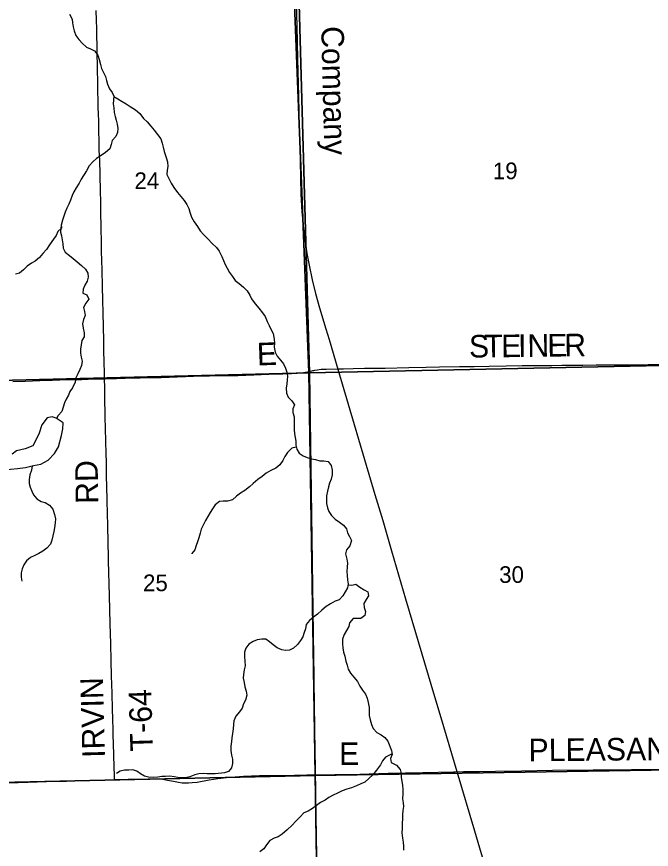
# Model space of a CAD drawing. Extents: x 1985906 to 2360102, y 891258 to 1222054.
# Drawn here: x 2136358 to 2144780, y 1061913 to 1072966 of the extents above; entities that cross this region are included whole.
import ezdxf

# ---------------------------------------------------------------- set-up
doc = ezdxf.new("R2010")
doc.units = 0
for name, color, linetype in [('GM_X_County_Road', 7, 'Continuous'), ('GM_X_County_Road_Text', 7, 'Continuous'), ('GM_X_Minor_Lake', 7, 'Continuous'), ('GM_X_Minor_River', 7, 'Continuous'), ('GM_X_Rail_Line', 7, 'Continuous'), ('GM_X_Rail_Line_Text', 7, 'Continuous'), ('GM_X_Section', 7, 'Continuous'), ('GM_X_Section_Text', 7, 'Continuous'), ('GM_X_Township', 7, 'Continuous'), ('GM_X_Township_Road', 7, 'Continuous'), ('GM_X_Township_Road_Text', 7, 'Continuous')]:
    doc.layers.add(name, color=color, linetype=linetype)

msp = doc.modelspace()

# ---------------------------------------------------------------- linework, layer by layer
at = {"layer": 'GM_X_County_Road'}
for points in [[(2137656, 1062838), (2137839, 1062843), (2138101, 1062851), (2138183, 1062851), (2138231, 1062849), (2138297, 1062843), (2138361, 1062833), (2138441, 1062817), (2138506, 1062804), (2138555, 1062797), (2138588, 1062795), (2138638, 1062796), (2138687, 1062799), (2138752, 1062807), (2138914, 1062834), (2139028, 1062852), (2139141, 1062866), (2139256, 1062877), (2139370, 1062884), (2139581, 1062892), (2139736, 1062894), (2140047, 1062898), (2140208, 1062901), (2140310, 1062904), (2140325, 1062904)], [(2140325, 1062904), (2140582, 1062907), (2140910, 1062913), (2141287, 1062924), (2141747, 1062934), (2142153, 1062944), (2142176, 1062944)], [(2142176, 1062944), (2142288, 1062945), (2142501, 1062948), (2142714, 1062951), (2143058, 1062957), (2143468, 1062962), (2144009, 1062968), (2144320, 1062970), (2144517, 1062971), (2144599, 1062972), (2144845, 1062974), (2145271, 1062980), (2145550, 1062981), (2145637, 1062982)], [(2136131, 1062794), (2136379, 1062802), (2136510, 1062806), (2136756, 1062814), (2137019, 1062820), (2137117, 1062823), (2137265, 1062827), (2137412, 1062831), (2137656, 1062838)]]:
    msp.add_lwpolyline(points, dxfattribs=at)
at = {"layer": 'GM_X_Minor_Lake'}
msp.add_lwpolyline([(2136209, 1066952), (2136275, 1066959), (2136369, 1066967), (2136475, 1066982), (2136582, 1067008), (2136678, 1067027), (2136778, 1067080), (2136861, 1067166), (2136911, 1067257), (2136952, 1067407), (2136970, 1067493), (2136974, 1067575), (2136881, 1067635), (2136829, 1067653), (2136765, 1067640), (2136690, 1067550), (2136651, 1067425), (2136573, 1067271), (2136472, 1067228), (2136414, 1067218), (2136354, 1067202), (2136300, 1067157)], dxfattribs=at)
at = {"layer": 'GM_X_Minor_River'}
for points in [[(2137061, 1072998), (2137095, 1072934), (2137101, 1072884), (2137109, 1072830), (2137120, 1072778), (2137142, 1072718), (2137184, 1072664), (2137228, 1072613), (2137286, 1072563), (2137338, 1072541), (2137390, 1072513), (2137436, 1072457), (2137453, 1072399), (2137469, 1072333), (2137485, 1072279), (2137537, 1072171), (2137551, 1072119), (2137563, 1072068), (2137592, 1072010), (2137626, 1071960), (2137648, 1071910), (2137640, 1071810), (2137646, 1071756), (2137654, 1071692), (2137666, 1071642), (2137677, 1071592), (2137691, 1071537), (2137701, 1071481), (2137697, 1071429), (2137673, 1071377), (2137625, 1071323), (2137613, 1071267), (2137595, 1071213), (2137537, 1071164), (2137479, 1071124), (2137419, 1071082), (2137367, 1071040), (2137321, 1070984), (2137283, 1070920), (2137216, 1070811), (2137188, 1070755), (2137148, 1070695), (2137118, 1070643), (2137096, 1070591), (2137074, 1070530), (2137052, 1070478), (2137026, 1070424), (2137002, 1070372), (2136982, 1070320), (2136966, 1070264), (2136951, 1070214), (2136943, 1070161), (2136941, 1070107), (2136953, 1070055), (2136961, 1070003), (2136969, 1069949), (2136977, 1069891), (2137001, 1069841), (2137059, 1069795), (2137110, 1069755), (2137162, 1069713), (2137218, 1069661)], [(2137648, 1071908), (2137702, 1071874), (2137756, 1071840), (2137812, 1071808), (2137864, 1071774), (2137933, 1071730), (2137991, 1071680), (2138039, 1071616), (2138091, 1071568), (2138137, 1071512), (2138183, 1071458), (2138229, 1071400), (2138270, 1071344), (2138288, 1071287), (2138302, 1071233), (2138316, 1071175), (2138342, 1071095), (2138360, 1071041), (2138362, 1070979), (2138355, 1070927), (2138349, 1070869), (2138377, 1070818), (2138409, 1070758), (2138445, 1070700), (2138493, 1070632), (2138537, 1070578), (2138580, 1070526), (2138616, 1070474), (2138644, 1070420), (2138654, 1070370), (2138676, 1070306), (2138714, 1070241), (2138757, 1070181), (2138795, 1070123), (2138841, 1070071), (2138895, 1070015), (2138953, 1069957), (2139011, 1069903), (2139045, 1069853), (2139082, 1069781), (2139126, 1069677), (2139150, 1069626), (2139184, 1069572), (2139224, 1069518), (2139259, 1069464), (2139311, 1069422), (2139369, 1069374), (2139419, 1069326), (2139451, 1069270), (2139475, 1069220), (2139521, 1069156), (2139570, 1069098), (2139622, 1069036), (2139654, 1068984), (2139684, 1068921), (2139708, 1068867), (2139736, 1068811), (2139762, 1068761), (2139775, 1068685), (2139781, 1068633), (2139777, 1068579), (2139789, 1068513), (2139815, 1068460), (2139861, 1068408), (2139899, 1068356), (2139926, 1068302), (2139942, 1068246), (2139950, 1068192), (2139948, 1068142), (2139942, 1068092), (2139936, 1068034), (2139940, 1067969), (2139962, 1067917), (2140011, 1067865), (2140047, 1067815), (2140023, 1067761), (2140023, 1067711), (2140039, 1067653), (2140041, 1067595), (2140039, 1067537), (2140041, 1067486), (2140047, 1067430), (2140054, 1067380), (2140062, 1067330), (2140062, 1067280), (2140074, 1067226), (2140108, 1067174), (2140160, 1067138), (2140212, 1067114), (2140270, 1067098), (2140324, 1067086), (2140383, 1067072), (2140435, 1067070), (2140491, 1067060), (2140531, 1067010), (2140545, 1066948), (2140547, 1066884), (2140531, 1066825), (2140511, 1066773), (2140495, 1066723), (2140481, 1066667)], [(2136950, 1070208), (2136955, 1070157), (2136903, 1070113), (2136881, 1070063), (2136849, 1070011), (2136795, 1069937), (2136753, 1069877), (2136705, 1069824), (2136659, 1069770), (2136605, 1069720), (2136553, 1069696), (2136497, 1069654), (2136449, 1069604), (2136395, 1069563), (2136343, 1069549)], [(2137218, 1069661), (2137270, 1069613), (2137302, 1069562), (2137308, 1069506), (2137292, 1069456), (2137263, 1069404), (2137239, 1069350), (2137235, 1069296), (2137287, 1069272), (2137315, 1069216), (2137275, 1069161), (2137245, 1069107), (2137259, 1069051), (2137265, 1068999), (2137247, 1068947), (2137232, 1068889), (2137240, 1068833), (2137256, 1068769), (2137252, 1068718), (2137224, 1068666), (2137212, 1068608), (2137206, 1068554), (2137206, 1068498), (2137216, 1068448), (2137229, 1068392), (2137217, 1068335), (2137197, 1068283), (2137169, 1068227), (2137145, 1068171), (2137135, 1068113), (2137097, 1068041), (2137065, 1067991), (2137045, 1067940), (2137013, 1067890), (2136995, 1067840), (2136974, 1067782), (2136956, 1067726), (2136910, 1067670), (2136885, 1067633)], [(2140068, 1067253), (2140010, 1067238), (2139954, 1067182), (2139918, 1067127), (2139890, 1067075), (2139850, 1067019), (2139796, 1066973), (2139732, 1066941), (2139670, 1066905), (2139616, 1066864), (2139558, 1066822), (2139498, 1066768), (2139446, 1066724), (2139388, 1066678), (2139328, 1066640), (2139276, 1066600), (2139222, 1066551), (2139158, 1066535), (2139098, 1066537), (2139048, 1066529), (2138992, 1066487), (2138956, 1066435), (2138926, 1066385), (2138897, 1066330), (2138863, 1066278), (2138831, 1066216), (2138807, 1066162), (2138791, 1066110), (2138775, 1066048), (2138757, 1065996), (2138741, 1065945), (2138723, 1065891), (2138683, 1065839), (2138681, 1065837)], [(2136564, 1067004), (2136553, 1066947), (2136535, 1066885), (2136523, 1066821), (2136523, 1066771), (2136537, 1066719), (2136559, 1066669), (2136583, 1066617), (2136624, 1066565), (2136682, 1066531), (2136738, 1066515), (2136794, 1066483), (2136840, 1066429), (2136860, 1066360), (2136872, 1066302), (2136871, 1066246), (2136859, 1066182), (2136851, 1066132), (2136839, 1066076), (2136823, 1066016), (2136805, 1065965), (2136759, 1065913), (2136707, 1065869), (2136653, 1065839), (2136599, 1065815), (2136541, 1065785), (2136489, 1065741), (2136451, 1065690), (2136433, 1065636), (2136417, 1065582), (2136416, 1065526), (2136428, 1065472)], [(2140481, 1066667), (2140470, 1066607), (2140468, 1066555), (2140470, 1066503), (2140482, 1066446), (2140500, 1066396), (2140534, 1066346), (2140584, 1066298), (2140643, 1066254), (2140697, 1066216), (2140733, 1066166), (2140749, 1066116), (2140775, 1066066), (2140801, 1066014), (2140779, 1065943), (2140733, 1065889), (2140721, 1065837), (2140738, 1065767), (2140748, 1065713), (2140744, 1065661), (2140740, 1065601), (2140742, 1065546), (2140748, 1065492), (2140756, 1065438), (2140748, 1065386), (2140718, 1065332), (2140687, 1065276), (2140637, 1065226), (2140585, 1065207), (2140523, 1065173), (2140465, 1065137), (2140409, 1065089), (2140351, 1065033), (2140299, 1064993), (2140243, 1064952), (2140201, 1064898), (2140189, 1064840), (2140175, 1064790), (2140157, 1064736), (2140125, 1064684), (2140083, 1064630), (2140031, 1064583), (2139979, 1064555), (2139927, 1064551), (2139875, 1064561), (2139815, 1064587), (2139763, 1064629), (2139713, 1064669), (2139663, 1064705), (2139613, 1064705), (2139551, 1064695), (2139497, 1064673), (2139437, 1064635), (2139397, 1064585), (2139381, 1064529), (2139381, 1064472), (2139387, 1064412), (2139391, 1064350), (2139379, 1064296), (2139367, 1064236), (2139365, 1064184), (2139376, 1064128), (2139386, 1064069), (2139404, 1064011), (2139412, 1063959), (2139396, 1063895), (2139370, 1063845), (2139350, 1063789), (2139314, 1063739), (2139268, 1063680), (2139240, 1063620), (2139237, 1063570), (2139229, 1063512), (2139221, 1063452), (2139215, 1063394), (2139209, 1063343), (2139199, 1063281), (2139201, 1063225), (2139211, 1063163), (2139220, 1063109), (2139222, 1063051), (2139208, 1062997), (2139168, 1062946), (2139114, 1062928), (2138994, 1062916), (2138886, 1062916), (2138831, 1062918), (2138777, 1062916), (2138723, 1062902), (2138655, 1062874), (2138599, 1062862), (2138549, 1062862), (2138497, 1062867), (2138447, 1062875), (2138391, 1062883), (2138333, 1062881), (2138283, 1062881), (2138231, 1062873), (2138177, 1062867), (2138107, 1062871), (2138055, 1062885)], [(2140754, 1065422), (2140804, 1065418), (2140860, 1065434), (2140913, 1065394), (2140969, 1065360), (2141019, 1065332), (2141025, 1065280), (2140997, 1065230), (2140967, 1065176), (2140971, 1065122), (2140987, 1065070), (2140979, 1065019), (2140923, 1064979), (2140873, 1064979), (2140823, 1064977), (2140773, 1064921), (2140767, 1064871), (2140734, 1064819), (2140704, 1064767), (2140682, 1064702), (2140680, 1064642), (2140686, 1064586), (2140696, 1064532), (2140712, 1064476), (2140728, 1064412), (2140743, 1064360), (2140757, 1064305), (2140787, 1064253), (2140831, 1064199), (2140879, 1064139), (2140913, 1064077), (2140949, 1064025), (2140988, 1063971), (2141010, 1063921), (2141022, 1063861), (2141034, 1063798), (2141038, 1063740), (2141038, 1063688), (2141048, 1063634), (2141066, 1063570), (2141091, 1063518), (2141139, 1063462), (2141193, 1063432), (2141245, 1063398), (2141283, 1063348)], [(2141283, 1063348), (2141334, 1063223), (2141340, 1063170), (2141319, 1063120), (2141327, 1063068), (2141400, 1063029), (2141449, 1062975), (2141461, 1062919), (2141462, 1062869), (2141468, 1062814), (2141477, 1062764), (2141481, 1062704), (2141484, 1062648), (2141478, 1062584), (2141487, 1062530), (2141491, 1062480), (2141482, 1062427), (2141478, 1062371), (2141479, 1062317), (2141475, 1062259), (2141474, 1062190), (2141470, 1062132), (2141477, 1062060), (2141486, 1062008), (2141492, 1061952), (2141493, 1061902)], [(2141339, 1063181), (2141252, 1063137), (2141214, 1063087), (2141184, 1063035), (2141134, 1062964), (2141084, 1062902), (2141032, 1062852), (2140978, 1062804), (2140924, 1062782), (2140868, 1062756), (2140802, 1062728), (2140738, 1062711), (2140678, 1062689), (2140614, 1062659), (2140560, 1062633), (2140502, 1062603), (2140450, 1062567), (2140390, 1062533), (2140336, 1062496), (2140282, 1062454), (2140228, 1062422), (2140170, 1062396), (2140120, 1062344), (2140062, 1062288), (2140014, 1062233), (2139946, 1062171), (2139882, 1062113), (2139830, 1062081), (2139774, 1062061), (2139716, 1062029), (2139674, 1061972), (2139640, 1061922), (2139586, 1061882)], [(2138055, 1062885), (2138003, 1062917), (2137953, 1062949), (2137900, 1062967), (2137848, 1062965), (2137788, 1062963), (2137732, 1062953), (2137684, 1062919)]]:
    msp.add_lwpolyline(points, dxfattribs=at)
at = {"layer": 'GM_X_Rail_Line'}
msp.add_lwpolyline([(2140054, 1073610), (2140075, 1072842), (2140086, 1072405), (2140099, 1071910), (2140109, 1071481), (2140115, 1071215), (2140120, 1071047), (2140131, 1070612), (2140142, 1070374), (2140150, 1070286), (2140159, 1070186), (2140181, 1070016), (2140208, 1069822), (2140238, 1069666), (2140278, 1069474), (2140325, 1069290), (2140378, 1069102), (2140462, 1068821), (2140504, 1068679), (2140619, 1068287), (2141111, 1066625), (2141216, 1066276), (2141332, 1065875), (2141520, 1065239), (2141904, 1063940), (2141986, 1063662), (2142199, 1062947), (2142435, 1062158), (2142498, 1061935), (2142596, 1061604)], dxfattribs=at)
at = {"layer": 'GM_X_Section'}
for points in [[(2140093, 1073609), (2145494, 1073707), (2145561, 1068347), (2140244, 1068237)], [(2134706, 1073470), (2140093, 1073609), (2140244, 1068237), (2134863, 1068105)], [(2140244, 1068237), (2145561, 1068347), (2145616, 1062978), (2140320, 1062894)], [(2134863, 1068105), (2140244, 1068237), (2140320, 1062894), (2134933, 1062774)], [(2140320, 1062894), (2140407, 1057541), (2135084, 1057426), (2134933, 1062774)], [(2140320, 1062894), (2145616, 1062978), (2145705, 1057613), (2145240, 1057612), (2140407, 1057541)]]:
    msp.add_lwpolyline(points, close=True, dxfattribs=at)
at = {"layer": 'GM_X_Township'}
for points in [[(2123152, 1089499), (2136278, 1089412), (2139591, 1089397), (2139630, 1087307), (2139900, 1078971), (2140029, 1073593), (2140236, 1068248), (2140319, 1062899), (2140404, 1057547), (2135100, 1057415), (2135022, 1057409), (2131220, 1057336), (2130438, 1057318), (2124800, 1057239)], [(2145241, 1057605), (2140404, 1057547), (2140319, 1062899), (2140236, 1068248), (2140029, 1073593), (2139900, 1078971), (2139630, 1087307), (2139591, 1089397), (2141098, 1089365), (2143683, 1089344), (2145540, 1089351)]]:
    msp.add_lwpolyline(points, dxfattribs=at)
at = {"layer": 'GM_X_Township_Road'}
for points in [[(2137524, 1068160), (2137522, 1068251), (2137519, 1068367), (2137516, 1068546), (2137513, 1068660), (2137509, 1068857), (2137497, 1069382), (2137493, 1069612), (2137490, 1069727), (2137486, 1069857), (2137484, 1069938), (2137479, 1070196), (2137479, 1070218), (2137478, 1070250), (2137477, 1070290), (2137477, 1070365), (2137474, 1070529), (2137472, 1070627), (2137470, 1070723), (2137468, 1070793), (2137468, 1070824), (2137467, 1070840), (2137466, 1070857), (2137464, 1070923), (2137461, 1071007), (2137460, 1071060), (2137455, 1071193), (2137452, 1071266), (2137449, 1071497), (2137447, 1071562), (2137442, 1071693), (2137441, 1071742), (2137440, 1071806), (2137438, 1071875), (2137436, 1071956), (2137435, 1072025), (2137433, 1072121), (2137430, 1072236), (2137429, 1072346), (2137428, 1072442), (2137426, 1072605), (2137424, 1072688), (2137421, 1072803), (2137417, 1072918), (2137413, 1073049)], [(2140242, 1068257), (2140290, 1068269), (2140302, 1068271), (2140316, 1068274), (2140351, 1068280), (2140399, 1068286), (2140464, 1068289), (2140628, 1068291), (2140693, 1068293), (2140824, 1068296), (2140972, 1068300), (2141136, 1068301), (2141250, 1068302), (2141562, 1068310), (2141791, 1068313), (2141971, 1068316), (2142233, 1068321), (2142430, 1068324), (2142626, 1068329), (2142854, 1068332), (2143067, 1068334), (2143247, 1068335), (2143460, 1068337), (2143591, 1068338), (2143722, 1068339), (2143804, 1068340), (2143870, 1068341), (2144050, 1068343), (2144198, 1068343), (2144411, 1068346), (2144575, 1068346), (2144739, 1068347), (2144952, 1068349)], [(2137524, 1068160), (2137534, 1068160), (2137550, 1068161), (2137665, 1068164), (2137681, 1068165), (2137796, 1068168), (2137927, 1068171), (2137998, 1068172), (2138277, 1068178), (2138704, 1068192), (2138917, 1068197), (2139163, 1068201), (2139294, 1068204), (2139507, 1068213), (2139705, 1068220), (2139892, 1068227), (2140003, 1068229), (2140082, 1068233), (2140164, 1068242), (2140181, 1068244), (2140196, 1068247), (2140209, 1068249), (2140223, 1068252), (2140242, 1068257)], [(2140325, 1062904), (2140323, 1063057), (2140320, 1063156), (2140315, 1063336), (2140314, 1063500), (2140311, 1063648), (2140309, 1063827), (2140306, 1063975), (2140305, 1064118), (2140304, 1064236), (2140300, 1064451), (2140299, 1064549), (2140296, 1064709), (2140293, 1064843), (2140292, 1064907), (2140289, 1065017), (2140289, 1065055), (2140288, 1065093), (2140287, 1065185), (2140286, 1065240), (2140286, 1065324), (2140286, 1065363), (2140286, 1065400), (2140285, 1065509), (2140282, 1065657), (2140280, 1065821), (2140275, 1066280), (2140271, 1066492), (2140266, 1066722), (2140265, 1066804), (2140266, 1066816), (2140265, 1066881), (2140264, 1066898), (2140260, 1067091), (2140258, 1067146), (2140258, 1067262), (2140257, 1067357), (2140257, 1067383), (2140255, 1067492), (2140251, 1067652), (2140248, 1067832), (2140245, 1067977), (2140245, 1068017), (2140244, 1068160), (2140243, 1068209), (2140242, 1068257)], [(2136306, 1068123), (2136470, 1068129), (2136667, 1068136), (2136830, 1068142), (2136929, 1068146), (2137027, 1068148), (2137109, 1068149), (2137158, 1068150), (2137223, 1068152), (2137305, 1068154), (2137420, 1068157), (2137524, 1068160)], [(2137656, 1062838), (2137655, 1062874), (2137652, 1063021), (2137648, 1063152), (2137643, 1063333), (2137640, 1063415), (2137637, 1063497), (2137633, 1063644), (2137630, 1063775), (2137624, 1063988), (2137617, 1064218), (2137612, 1064414), (2137607, 1064644), (2137599, 1064906), (2137589, 1065283), (2137578, 1065743), (2137572, 1066038), (2137568, 1066158), (2137567, 1066234), (2137564, 1066349), (2137560, 1066561), (2137551, 1066874), (2137548, 1067058), (2137545, 1067157), (2137540, 1067334), (2137534, 1067656), (2137529, 1067923), (2137527, 1068038), (2137524, 1068160)], [(2140339, 1061895), (2140338, 1061990), (2140338, 1062041), (2140333, 1062287), (2140330, 1062435), (2140329, 1062566), (2140327, 1062746), (2140325, 1062894), (2140325, 1062904)]]:
    msp.add_lwpolyline(points, dxfattribs=at)

# ---------------------------------------------------------------- texts
at = {"layer": 'GM_X_County_Road_Text'}
for s, rotation, p in [('E', 0, (2140636, 1063033)), ('PLEASANT', 0.535, (2143152, 1063081))]:
    msp.add_text(s, height=300, rotation=rotation, dxfattribs=at).set_placement(p)
at = {"layer": 'GM_X_Rail_Line_Text'}
msp.add_text('Company', height=299, rotation=271.4578, dxfattribs=at).set_placement((2140399, 1072836))
at = {"layer": 'GM_X_Section_Text'}
for s, p in [('19', (2142677, 1070809)), ('24', (2137921, 1070678)), ('30', (2142761, 1065450)), ('25', (2138035, 1065340))]:
    msp.add_text(s, height=221, rotation=0, dxfattribs=at).set_placement(p)
at = {"layer": 'GM_X_Township_Road_Text'}
for s, rotation, p in [('S', 0.67, (2142362, 1068440)), ('T', 0.6717, (2142565, 1068443)), ('E', 0.6686, (2142789, 1068445)), ('I', 0.6711, (2143013, 1068448)), ('N', 0.6721, (2143137, 1068449)), ('E', 0.6729, (2143401, 1068453)), ('R', 0.9866, (2143627, 1068455)), ('E', 2.242, (2139551, 1068335)), ('RD', 90.9838, (2137442, 1066502)), ('IRVIN', 91.4838, (2137530, 1063131)), ('T-64', 91.7448, (2138168, 1063218))]:
    msp.add_text(s, height=300, rotation=rotation, dxfattribs=at).set_placement(p)

doc.saveas('drawing.dxf')
